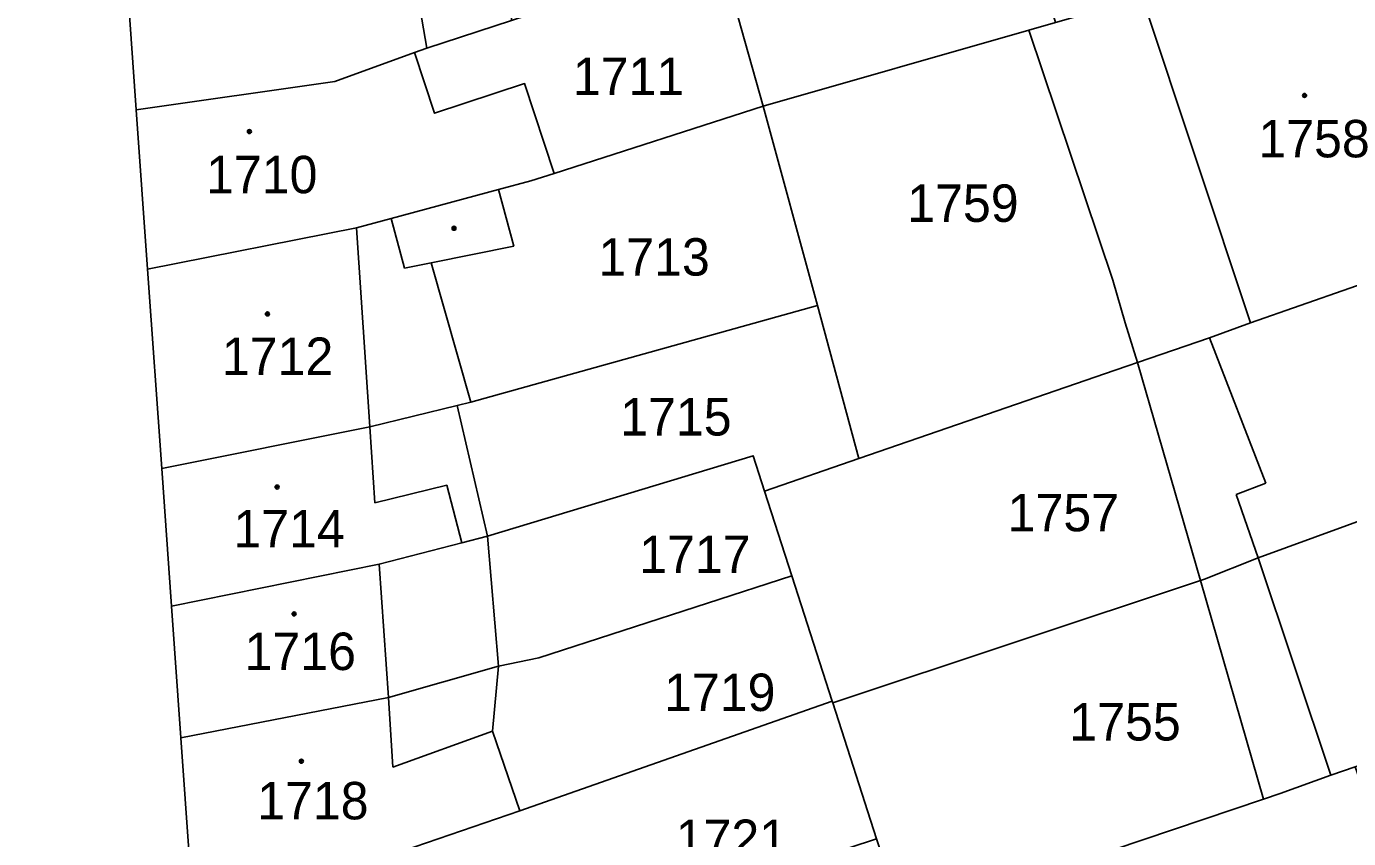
# Model space of a CAD drawing. Extents: x -596233 to -595156, y -1161235 to -1159375.
# Drawn here: x -596073.7 to -596013.7, y -1161130.7 to -1161093.8 of the extents above; entities that cross this region are included whole.
import ezdxf

# ---------------------------------------------------------------- set-up
doc = ezdxf.new("R2010")
doc.units = 0
for name, color, linetype in [('KN_CAR_KR', 7, 'Continuous'), ('KN_KULTURY', 7, 'Continuous'), ('KN_PARC_CIS_POZ', 7, 'Continuous'), ('KN_PARC_CIS_STAV', 7, 'Continuous'), ('KN_PARC_PLOCHA', 7, 'Continuous'), ('parcely_l', 7, 'Continuous')]:
    doc.layers.add(name, color=color, linetype=linetype)

msp = doc.modelspace()

# ---------------------------------------------------------------- linework, layer by layer
at = {"layer": 'KN_CAR_KR'}
for points in [[(-596056.09, -1161091.64), (-596055.54, -1161094.81)], [(-596023.06, -1161092.53), (-596018.15, -1161107.29)], [(-596058.13, -1161112), (-596058.74, -1161102.97)], [(-596056.56, -1161104.8), (-596057.17, -1161102.55)], [(-596055.35, -1161104.56), (-596056.56, -1161104.8)], [(-596020.02, -1161107.97), (-596017.46, -1161114.56)], [(-596057.9, -1161115.45), (-596058.13, -1161112)], [(-596054.63, -1161114.66), (-596057.9, -1161115.45)], [(-596054.63, -1161114.66), (-596053.95, -1161117.27)], [(-596017.46, -1161114.56), (-596018.81, -1161115.08)], [(-596018.81, -1161115.08), (-596017.81, -1161117.95)], [(-596017.81, -1161117.95), (-596014.5, -1161127.83)], [(-596057.71, -1161118.24), (-596057.29, -1161124.3)], [(-596057.29, -1161124.3), (-596057.08, -1161127.46)], [(-596057.08, -1161127.46), (-596052.56, -1161125.83)]]:
    msp.add_lwpolyline(points, dxfattribs=at)
at = {"layer": 'KN_KULTURY'}
for centre, radius in [((-596015.7, -1161096.96), 0.09), ((-596015.7, -1161096.96), 0.0398), ((-596063.6, -1161098.6), 0.09), ((-596063.6, -1161098.6), 0.0398), ((-596054.31, -1161102.99), 0.09), ((-596054.31, -1161102.99), 0.0398), ((-596062.78, -1161106.88), 0.09), ((-596062.78, -1161106.88), 0.0398), ((-596062.34, -1161114.74), 0.09), ((-596062.34, -1161114.74), 0.0398), ((-596061.57, -1161120.5), 0.09), ((-596061.57, -1161120.5), 0.0398), ((-596061.24, -1161127.19), 0.09), ((-596061.24, -1161127.19), 0.0398)]:
    msp.add_circle(centre, radius, dxfattribs=at)
at = {"layer": 'KN_PARC_PLOCHA'}
msp.add_lwpolyline([(-596073.72, -1161032.14), (-596072.34, -1161051.17), (-596071.93, -1161056.12), (-596071.89, -1161056.12), (-596071.25, -1161064.65), (-596070.8, -1161070.68), (-596069.96, -1161081.82), (-596069.28, -1161089.45), (-596069.33, -1161089.46), (-596069.17, -1161092.22), (-596069.12, -1161092.22), (-596068.74, -1161097.61), (-596068.22, -1161104.84), (-596067.58, -1161113.9), (-596067.13, -1161120.15), (-596066.71, -1161126.13), (-596066.13, -1161134.23)], dxfattribs=at)
for points in [[(-596027, -1161093.65), (-596028.21, -1161094), (-596040.27, -1161097.44), (-596042.24, -1161090.46), (-596042.85, -1161088.3), (-596031.65, -1161085.25), (-596029.62, -1161084.73)], [(-596051.7, -1161093.55), (-596055.54, -1161094.81), (-596056.1, -1161095.01), (-596059.72, -1161096.33), (-596068.74, -1161097.61), (-596069.12, -1161092.22), (-596069.17, -1161092.22), (-596069.33, -1161089.46), (-596069.28, -1161089.45), (-596060.25, -1161087.55), (-596059.87, -1161087.47), (-596058.81, -1161087.19), (-596052.02, -1161085.39)], [(-596009.13, -1161104.13), (-596018.15, -1161107.29), (-596020.02, -1161107.97), (-596023.28, -1161109.09), (-596023.84, -1161107.29), (-596024.41, -1161105.35), (-596028.21, -1161094), (-596027, -1161093.65), (-596024.17, -1161092.85), (-596023.06, -1161092.53), (-596013.93, -1161089.89)], [(-596040.27, -1161097.44), (-596049.77, -1161100.5), (-596051.11, -1161096.42), (-596055.19, -1161097.77), (-596056.1, -1161095.01), (-596055.54, -1161094.81), (-596051.7, -1161093.55), (-596042.24, -1161090.46)], [(-596023.28, -1161109.09), (-596023.72, -1161109.24), (-596024.29, -1161109.44), (-596035.93, -1161113.45), (-596037.81, -1161106.5), (-596040.27, -1161097.44), (-596028.21, -1161094), (-596024.41, -1161105.35), (-596023.84, -1161107.29)], [(-596049.77, -1161100.5), (-596050.82, -1161100.84), (-596052.29, -1161101.23), (-596057.17, -1161102.55), (-596058.74, -1161102.97), (-596068.22, -1161104.84), (-596068.74, -1161097.61), (-596059.72, -1161096.33), (-596056.1, -1161095.01), (-596055.19, -1161097.77), (-596051.11, -1161096.42)], [(-596037.81, -1161106.5), (-596053.54, -1161110.89), (-596055.35, -1161104.56), (-596051.6, -1161103.8), (-596052.29, -1161101.23), (-596050.82, -1161100.84), (-596049.77, -1161100.5), (-596040.27, -1161097.44)], [(-596053.54, -1161110.89), (-596054.17, -1161111.04), (-596058.13, -1161112), (-596067.58, -1161113.9), (-596068.22, -1161104.84), (-596058.74, -1161102.97), (-596057.17, -1161102.55), (-596052.29, -1161101.23), (-596051.6, -1161103.8), (-596055.35, -1161104.56)], [(-596005.89, -1161113.61), (-596017.81, -1161117.95), (-596020.24, -1161118.92), (-596020.42, -1161118.99), (-596023.28, -1161109.09), (-596020.02, -1161107.97), (-596018.15, -1161107.29), (-596009.13, -1161104.13)], [(-596035.93, -1161113.45), (-596040.22, -1161114.92), (-596040.73, -1161113.32), (-596052.79, -1161116.97), (-596054.17, -1161111.04), (-596053.54, -1161110.89), (-596037.81, -1161106.5)], [(-596020.42, -1161118.99), (-596037.12, -1161124.54), (-596037.14, -1161124.47), (-596038.98, -1161118.77), (-596040.22, -1161114.92), (-596035.93, -1161113.45), (-596024.29, -1161109.44), (-596023.72, -1161109.24), (-596023.28, -1161109.09)], [(-596052.79, -1161116.97), (-596053.95, -1161117.27), (-596057.71, -1161118.24), (-596067.13, -1161120.15), (-596067.58, -1161113.9), (-596058.13, -1161112), (-596054.17, -1161111.04)], [(-596040.22, -1161114.92), (-596038.98, -1161118.77), (-596050.46, -1161122.49), (-596052.29, -1161122.88), (-596052.79, -1161116.97), (-596040.73, -1161113.32)], [(-596002.52, -1161123.46), (-596013.07, -1161127.33), (-596013.4, -1161127.45), (-596014.5, -1161127.83), (-596016.8, -1161128.65), (-596017.56, -1161128.91), (-596020.42, -1161118.99), (-596020.24, -1161118.92), (-596017.81, -1161117.95), (-596005.89, -1161113.61)], [(-596052.29, -1161122.88), (-596057.29, -1161124.3), (-596066.71, -1161126.13), (-596067.13, -1161120.15), (-596057.71, -1161118.24), (-596053.95, -1161117.27), (-596052.79, -1161116.97)], [(-596037.14, -1161124.47), (-596051.32, -1161129.44), (-596052.56, -1161125.83), (-596052.29, -1161122.88), (-596050.46, -1161122.49), (-596038.98, -1161118.77)], [(-596017.56, -1161128.91), (-596033.9, -1161134.43), (-596035.13, -1161130.72), (-596037.12, -1161124.54), (-596020.42, -1161118.99)], [(-596051.32, -1161129.44), (-596057.15, -1161131.44), (-596066.13, -1161134.23), (-596066.71, -1161126.13), (-596057.29, -1161124.3), (-596052.29, -1161122.88), (-596052.56, -1161125.83)], [(-596037.12, -1161124.54), (-596035.13, -1161130.72), (-596048.65, -1161135.17), (-596052.65, -1161136.48), (-596056.53, -1161137.95), (-596057.15, -1161131.44), (-596051.32, -1161129.44), (-596037.14, -1161124.47)], [(-596008.49, -1161135.23), (-596011.25, -1161136.22), (-596012.08, -1161136.52), (-596021.43, -1161139.87), (-596028.64, -1161142.38), (-596030.98, -1161143.2), (-596033.02, -1161137.1), (-596033.9, -1161134.43), (-596017.56, -1161128.91), (-596016.8, -1161128.65), (-596014.5, -1161127.83), (-596013.4, -1161127.45), (-596012.66, -1161129.56), (-596010.7, -1161128.95)]]:
    msp.add_lwpolyline(points, close=True, dxfattribs=at)
at = {"layer": 'parcely_l'}
for points in [[(-596068.74, -1161097.61), (-596069.12, -1161092.22), (-596069.17, -1161092.22), (-596069.33, -1161089.46), (-596069.28, -1161089.45)], [(-596040.27, -1161097.44), (-596042.24, -1161090.46)], [(-596051.7, -1161093.55), (-596055.54, -1161094.81), (-596056.1, -1161095.01)], [(-596040.27, -1161097.44), (-596028.21, -1161094)], [(-596028.21, -1161094), (-596027, -1161093.65)], [(-596023.28, -1161109.09), (-596023.84, -1161107.29), (-596024.41, -1161105.35), (-596028.21, -1161094)], [(-596068.74, -1161097.61), (-596059.72, -1161096.33), (-596056.1, -1161095.01)], [(-596056.1, -1161095.01), (-596055.19, -1161097.77), (-596051.11, -1161096.42), (-596049.77, -1161100.5)], [(-596068.22, -1161104.84), (-596068.74, -1161097.61)], [(-596049.77, -1161100.5), (-596040.27, -1161097.44)], [(-596037.81, -1161106.5), (-596040.27, -1161097.44)], [(-596049.77, -1161100.5), (-596050.82, -1161100.84), (-596052.29, -1161101.23)], [(-596052.29, -1161101.23), (-596057.17, -1161102.55), (-596058.74, -1161102.97), (-596068.22, -1161104.84)], [(-596053.54, -1161110.89), (-596055.35, -1161104.56), (-596051.6, -1161103.8), (-596052.29, -1161101.23)], [(-596009.13, -1161104.13), (-596018.15, -1161107.29), (-596020.02, -1161107.97), (-596023.28, -1161109.09)], [(-596068.22, -1161104.84), (-596067.58, -1161113.9)], [(-596053.54, -1161110.89), (-596037.81, -1161106.5)], [(-596035.93, -1161113.45), (-596037.81, -1161106.5)], [(-596023.28, -1161109.09), (-596023.72, -1161109.24), (-596024.29, -1161109.44), (-596035.93, -1161113.45)], [(-596020.42, -1161118.99), (-596023.28, -1161109.09)], [(-596054.17, -1161111.04), (-596053.54, -1161110.89)], [(-596067.58, -1161113.9), (-596058.13, -1161112), (-596054.17, -1161111.04)], [(-596054.17, -1161111.04), (-596052.79, -1161116.97)], [(-596067.13, -1161120.15), (-596067.58, -1161113.9)], [(-596040.22, -1161114.92), (-596040.73, -1161113.32), (-596052.79, -1161116.97)], [(-596035.93, -1161113.45), (-596040.22, -1161114.92)], [(-596020.42, -1161118.99), (-596020.24, -1161118.92), (-596017.81, -1161117.95), (-596005.89, -1161113.61)], [(-596040.22, -1161114.92), (-596038.98, -1161118.77)], [(-596067.13, -1161120.15), (-596057.71, -1161118.24), (-596053.95, -1161117.27), (-596052.79, -1161116.97)], [(-596052.79, -1161116.97), (-596052.29, -1161122.88)], [(-596052.29, -1161122.88), (-596050.46, -1161122.49), (-596038.98, -1161118.77)], [(-596038.98, -1161118.77), (-596037.14, -1161124.47)], [(-596037.12, -1161124.54), (-596020.42, -1161118.99)], [(-596017.56, -1161128.91), (-596020.42, -1161118.99)], [(-596066.71, -1161126.13), (-596067.13, -1161120.15)], [(-596066.71, -1161126.13), (-596057.29, -1161124.3), (-596052.29, -1161122.88)], [(-596052.29, -1161122.88), (-596052.56, -1161125.83), (-596051.32, -1161129.44)], [(-596037.14, -1161124.47), (-596051.32, -1161129.44)], [(-596037.14, -1161124.47), (-596037.12, -1161124.54)], [(-596037.12, -1161124.54), (-596035.13, -1161130.72)], [(-596066.13, -1161134.23), (-596066.71, -1161126.13)], [(-596017.56, -1161128.91), (-596016.8, -1161128.65), (-596014.5, -1161127.83), (-596013.4, -1161127.45)], [(-596033.9, -1161134.43), (-596017.56, -1161128.91)], [(-596051.32, -1161129.44), (-596057.15, -1161131.44)]]:
    msp.add_lwpolyline(points, dxfattribs=at)

# ---------------------------------------------------------------- texts
at = {"layer": 'KN_PARC_CIS_POZ'}
for s, p in [('1711', (-596048.9166, -1161096.94)), ('1759', (-596033.7366, -1161102.7)), ('1713', (-596047.7566, -1161105.14)), ('1715', (-596046.7666, -1161112.4)), ('1757', (-596029.1766, -1161116.75)), ('1717', (-596045.9066, -1161118.65)), ('1719', (-596044.7766, -1161124.91)), ('1755', (-596026.3766, -1161126.25)), ('1721', (-596044.2466, -1161131.54))]:
    msp.add_text(s, height=1.7, dxfattribs=at).set_placement(p)
at = {"layer": 'KN_PARC_CIS_STAV'}
for s, p in [('1758', (-596017.7966, -1161099.77)), ('1710', (-596065.5666, -1161101.4)), ('1712', (-596064.8466, -1161109.65)), ('1714', (-596064.3266, -1161117.48)), ('1716', (-596063.8166, -1161123.05)), ('1718', (-596063.2466, -1161129.83))]:
    msp.add_text(s, height=1.7, dxfattribs=at).set_placement(p)

doc.saveas('drawing.dxf')
